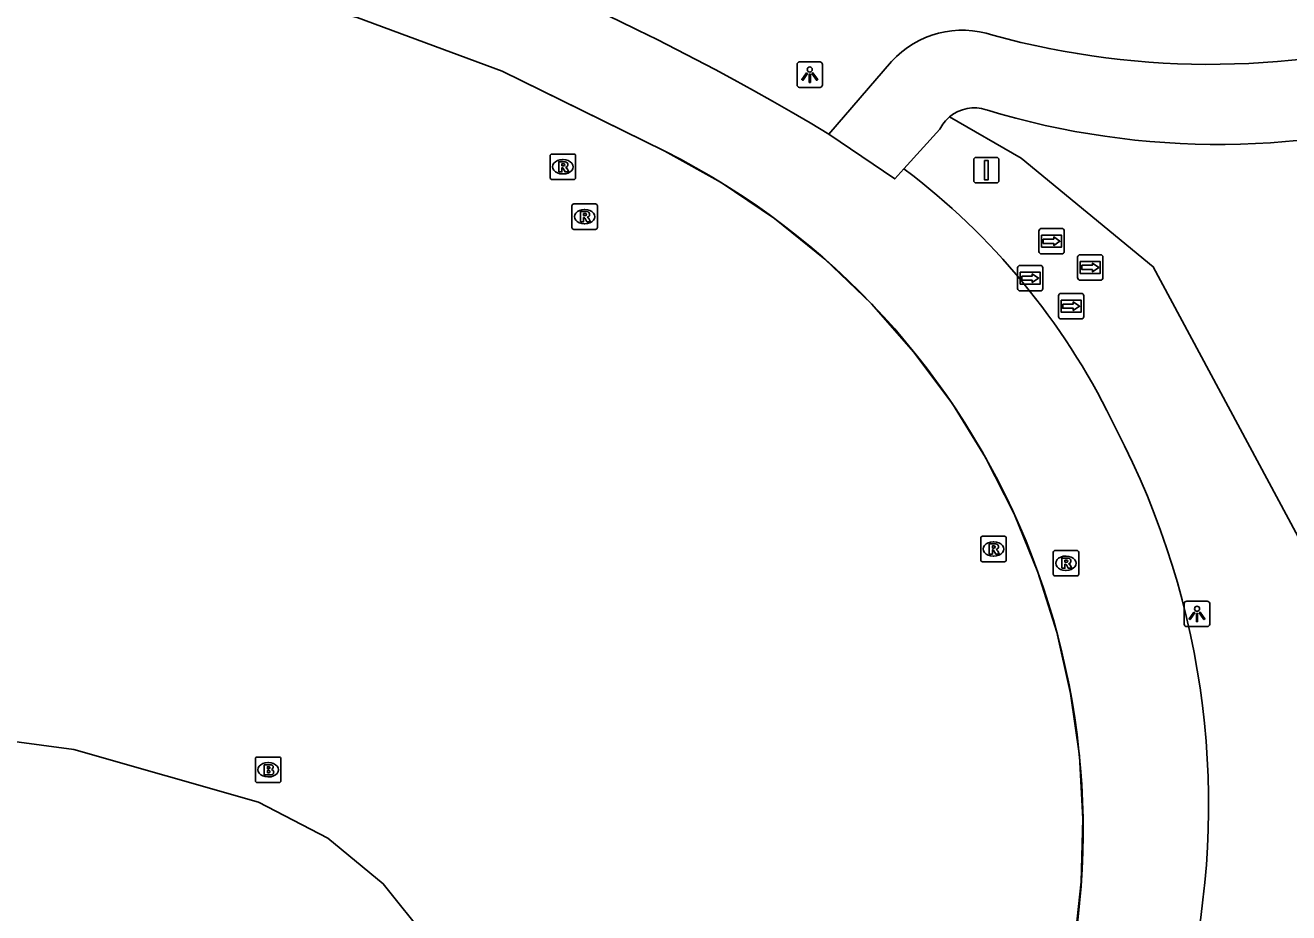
# Model space of a CAD drawing. Extents: x 155018 to 156648, y 383980 to 385733.
# Drawn here: x 155993.12 to 156042.68, y 384211.57 to 384246.37 of the extents above; entities that cross this region are included whole.
import ezdxf

# ---------------------------------------------------------------- set-up
doc = ezdxf.new("R2010")
doc.units = 0
for name, color, linetype in [('IMGEO_Brandkraan', 7, 'Continuous'), ('IMGEO_Fietspad_gesloten', 7, 'Continuous'), ('IMGEO_Groenvoorziening', 7, 'Continuous'), ('IMGEO_Lichtpunt', 7, 'Continuous'), ('IMGEO_Lijnafwatering', 7, 'Continuous'), ('IMGEO_Pand', 7, 'Continuous'), ('IMGEO_Rijbaan_lokaal_gesloten', 7, 'Continuous'), ('IMGEO_Rioolput', 7, 'Continuous'), ('IMGEO_Verkeersbordpaal', 7, 'Continuous'), ('IMGEO_Wegwijzer', 7, 'Continuous')]:
    doc.layers.add(name, color=color, linetype=linetype)

msp = doc.modelspace()

# ---------------------------------------------------------------- linework, layer by layer
at = {"layer": 'IMGEO_Brandkraan'}
for p, q in [((156002.143, 384216.751), (156002.143, 384217.603)), ((156002.218, 384217.677), (156003.07, 384217.677)), ((156003.144, 384217.603), (156003.144, 384216.751)), ((156002.631, 384217.457), (156002.656, 384217.457)), ((156003.07, 384216.677), (156002.218, 384216.677)), ((156002.654, 384216.897), (156002.629, 384216.897))]:
    msp.add_line(p, q, dxfattribs=at)
for points in [[(156002.143, 384216.751), (156002.143, 384217.603)], [(156002.218, 384217.677), (156003.07, 384217.677)], [(156003.144, 384217.603), (156003.144, 384216.751)], [(156002.491, 384217.377), (156002.491, 384216.977), (156002.704, 384216.977)], [(156002.722, 384217.377), (156002.491, 384217.377)], [(156002.67, 384217.296), (156002.616, 384217.296), (156002.616, 384217.22)], [(156002.616, 384217.22), (156002.669, 384217.22)], [(156002.678, 384217.144), (156002.616, 384217.144), (156002.616, 384217.063)], [(156003.07, 384216.677), (156002.218, 384216.677)], [(156002.616, 384217.063), (156002.678, 384217.063)]]:
    msp.add_lwpolyline(points, dxfattribs=at)
for centre, radius, start, end in [((156002.22, 384217.601), 0.0765, 91.552, 178.448), ((156002.22, 384217.601), 0.0765, 91.552, 178.448), ((156003.068, 384217.601), 0.0765, 1.552, 88.448), ((156003.068, 384217.601), 0.0765, 1.552, 88.448), ((156002.671, 384217.258), 0.0379, 267.8285, 90.9355), ((156002.679, 384217.103), 0.0404, 269.8759, 90.5077), ((156002.726, 384217.232), 0.145, 59.4692, 91.5367), ((156002.751, 384217.279), 0.0922, 285.5137, 58.1501), ((156002.756, 384217.087), 0.105, 301.3115, 78.989), ((156002.22, 384216.753), 0.0765, 181.552, 268.448), ((156002.22, 384216.753), 0.0765, 181.552, 268.448), ((156002.71, 384217.228), 0.251, 268.6676, 293.5347), ((156003.068, 384216.753), 0.0765, 271.552, 358.448), ((156003.068, 384216.753), 0.0765, 271.552, 358.448)]:
    msp.add_arc(centre, radius, start, end, dxfattribs=at)
for centre, major_axis, ratio, start_param, end_param in [((156002.63, 384217.177), (-0.387, 0.002), 0.722429, 4.712389, 7.853982), ((156002.655, 384217.177), (-0.39, 0.002), 0.717154, 1.570796, 4.712389)]:
    msp.add_ellipse(centre, major_axis=major_axis, ratio=ratio, start_param=start_param, end_param=end_param, dxfattribs=at)
at = {"layer": 'IMGEO_Fietspad_gesloten'}
for points in [[(156027.099, 384244.949), (156024.633, 384242.102)], [(156027.575, 384240.738), (156028.996, 384242.298)]]:
    msp.add_lwpolyline(points, dxfattribs=at)
for centre, radius, start, end in [((156029.875, 384242.415), 3.759, 71.3812, 137.6117), ((156039.589, 384277.184), 32.347, 254.74, 286.6889), ((156030.34, 384241.633), 1.498, 71.5511, 130.2111), ((156039.93, 384272.967), 31.271, 253.0523, 287.8962), ((156030.338, 384241.63), 1.499, 130.0636, 153.5269)]:
    msp.add_arc(centre, radius, start, end, dxfattribs=at)
at = {"layer": 'IMGEO_Groenvoorziening'}
msp.add_lwpolyline([(156029.373, 384242.777), (156032.185, 384241.152), (156037.359, 384236.898), (156043.338, 384225.773), (156043.942, 384218.731), (156043.77, 384213.441), (156042.706, 384206.629), (156039.458, 384198.551), (156030.705, 384188.634), (156019.609, 384178.343), (156000, 384159.048)], dxfattribs=at)
at = {"layer": 'IMGEO_Lichtpunt'}
for p, q in [((156024.292, 384244.931), (156023.484, 384244.931)), ((156024.292, 384244.931), (156023.484, 384244.931)), ((156023.39, 384244.836), (156023.39, 384244.029)), ((156023.39, 384244.836), (156023.39, 384244.029)), ((156024.386, 384244.029), (156024.386, 384244.836)), ((156024.386, 384244.029), (156024.386, 384244.836)), ((156023.484, 384243.935), (156024.292, 384243.935)), ((156023.484, 384243.935), (156024.292, 384243.935)), ((156038.579, 384223.693), (156038.579, 384222.886)), ((156038.579, 384223.693), (156038.579, 384222.886)), ((156039.481, 384223.788), (156038.673, 384223.788)), ((156039.481, 384223.788), (156038.673, 384223.788)), ((156039.575, 384222.886), (156039.575, 384223.693)), ((156039.575, 384222.886), (156039.575, 384223.693)), ((156038.673, 384222.792), (156039.481, 384222.792)), ((156038.673, 384222.792), (156039.481, 384222.792))]:
    msp.add_line(p, q, dxfattribs=at)
for points in [[(156023.764, 384244.5), (156023.803, 384244.472), (156023.615, 384244.21), (156023.577, 384244.237), (156023.764, 384244.5)], [(156023.866, 384244.452), (156023.913, 384244.452), (156023.913, 384244.13), (156023.866, 384244.13), (156023.866, 384244.452)], [(156023.976, 384244.472), (156024.014, 384244.499), (156024.201, 384244.237), (156024.162, 384244.209), (156023.976, 384244.472)], [(156038.953, 384223.357), (156038.992, 384223.329), (156038.804, 384223.067), (156038.766, 384223.094), (156038.953, 384223.357)], [(156039.055, 384223.309), (156039.102, 384223.309), (156039.102, 384222.987), (156039.055, 384222.987), (156039.055, 384223.309)], [(156039.165, 384223.329), (156039.203, 384223.356), (156039.39, 384223.094), (156039.351, 384223.066), (156039.165, 384223.329)]]:
    msp.add_lwpolyline(points, dxfattribs=at)
for centre in [(156023.889, 384244.634), (156039.078, 384223.491)]:
    msp.add_circle(centre, 0.0994, dxfattribs=at)
for centre, start, end in [((156023.484, 384244.836), 90, 180), ((156023.484, 384244.836), 90, 180), ((156024.292, 384244.836), 0, 90), ((156024.292, 384244.836), 0, 90), ((156023.484, 384244.029), 180, 270), ((156023.484, 384244.029), 180, 270), ((156024.292, 384244.029), 270, 0), ((156024.292, 384244.029), 270, 360), ((156038.673, 384223.693), 90, 180), ((156038.673, 384223.693), 90, 180), ((156039.481, 384223.693), 0, 90), ((156039.481, 384223.693), 0, 90), ((156038.673, 384222.886), 180, 270), ((156038.673, 384222.886), 180, 270), ((156039.481, 384222.886), 270, 0), ((156039.481, 384222.886), 270, 360)]:
    msp.add_arc(centre, 0.0946, start, end, dxfattribs=at)
at = {"layer": 'IMGEO_Lijnafwatering'}
for points in [[(156014.084, 384243.458), (156011.818, 384244.571), (156006.129, 384246.674), (156001.109, 384247.999), (155996.585, 384248.243), (155996.1, 384248.262), (155995.615, 384248.278), (155995.13, 384248.292)], [(156029.483, 384231.521), (156027.977, 384233.554), (156026.304, 384235.452), (156024.476, 384237.201), (156022.506, 384238.789), (156020.409, 384240.204), (156018.199, 384241.436), (156014.084, 384243.458)], [(156034.537, 384212.783), (156034.603, 384215.252), (156034.464, 384217.719), (156034.122, 384220.165), (156033.578, 384222.575), (156032.836, 384224.931), (156031.902, 384227.218), (156030.782, 384229.42), (156029.483, 384231.521)], [(156026.089, 384195.433), (156028.732, 384198.484), (156031.058, 384201.783), (156033.045, 384205.296), (156033.756, 384207.746), (156034.254, 384210.248), (156034.537, 384212.783)]]:
    msp.add_lwpolyline(points, dxfattribs=at)
at = {"layer": 'IMGEO_Pand'}
msp.add_lwpolyline([(155851.326, 384054.716), (155949.701, 384140.188), (156006.378, 384192.322), (156009.369, 384196.034), (156010.967, 384200.479), (156010.962, 384205.283), (156010.202, 384207.993), (156008.895, 384210.533), (156007.16, 384212.708), (156004.979, 384214.5), (156002.271, 384215.903), (155995.015, 384217.972), (155988.667, 384218.824), (155983.556, 384218.939), (155976.936, 384218.286), (155970.958, 384216.86), (155936.493, 384206.497), (155936.372, 384206.461)], dxfattribs=at)
at = {"layer": 'IMGEO_Rijbaan_lokaal_gesloten'}
for points in [[(156018.199, 384241.436), (156011.818, 384244.571), (156006.129, 384246.674), (156001.109, 384247.999), (155996.585, 384248.243)], [(156024.633, 384242.102), (156027.219, 384240.347), (156027.575, 384240.738)], [(156027.575, 384240.738), (156027.933, 384240.476)]]:
    msp.add_lwpolyline(points, dxfattribs=at)
for centre, radius, start, end in [((155974.562, 384159.088), 96.945, 58.90296, 75.04044), ((156004.805, 384214.815), 29.801, 341.3728, 63.2921), ((156011.065, 384218.789), 27.475, 25.3179, 52.1253), ((156007.726, 384215.787), 31.803, 306.5111, 27.6346)]:
    msp.add_arc(centre, radius, start, end, dxfattribs=at)
at = {"layer": 'IMGEO_Rioolput'}
for p, q in [((156013.703, 384240.394), (156013.703, 384241.246)), ((156013.778, 384241.32), (156014.63, 384241.32)), ((156014.191, 384241.1), (156014.216, 384241.1)), ((156014.704, 384241.246), (156014.704, 384240.394)), ((156014.214, 384240.54), (156014.189, 384240.54)), ((156014.63, 384240.32), (156013.778, 384240.32)), ((156014.557, 384238.44), (156014.557, 384239.292)), ((156014.632, 384239.366), (156015.484, 384239.366)), ((156015.045, 384239.146), (156015.07, 384239.146)), ((156015.558, 384239.292), (156015.558, 384238.44)), ((156015.068, 384238.586), (156015.043, 384238.586)), ((156015.484, 384238.366), (156014.632, 384238.366)), ((156030.594, 384225.408), (156030.594, 384226.26)), ((156030.669, 384226.334), (156031.521, 384226.334)), ((156031.082, 384226.114), (156031.107, 384226.114)), ((156031.595, 384226.26), (156031.595, 384225.408)), ((156031.105, 384225.554), (156031.08, 384225.554)), ((156033.436, 384224.85), (156033.436, 384225.702)), ((156033.511, 384225.776), (156034.363, 384225.776)), ((156033.924, 384225.556), (156033.949, 384225.556)), ((156034.437, 384225.702), (156034.437, 384224.85)), ((156031.521, 384225.334), (156030.669, 384225.334)), ((156034.363, 384224.776), (156033.511, 384224.776)), ((156033.947, 384224.996), (156033.922, 384224.996))]:
    msp.add_line(p, q, dxfattribs=at)
for points in [[(156013.703, 384240.394), (156013.703, 384241.246)], [(156013.778, 384241.32), (156014.63, 384241.32)], [(156014.292, 384241.018), (156014.04, 384241.02), (156014.04, 384240.62)], [(156014.218, 384240.939), (156014.164, 384240.939), (156014.164, 384240.858)], [(156014.704, 384241.246), (156014.704, 384240.394)], [(156014.04, 384240.62), (156014.164, 384240.62), (156014.164, 384240.782), (156014.175, 384240.782)], [(156014.164, 384240.858), (156014.216, 384240.858)], [(156014.222, 384240.753), (156014.293, 384240.62), (156014.433, 384240.62), (156014.368, 384240.746)], [(156014.63, 384240.32), (156013.778, 384240.32)], [(156014.557, 384238.44), (156014.557, 384239.292)], [(156014.632, 384239.366), (156015.484, 384239.366)], [(156015.146, 384239.064), (156014.894, 384239.066), (156014.894, 384238.666)], [(156015.072, 384238.985), (156015.018, 384238.985), (156015.018, 384238.904)], [(156015.018, 384238.904), (156015.07, 384238.904)], [(156015.558, 384239.292), (156015.558, 384238.44)], [(156014.894, 384238.666), (156015.018, 384238.666), (156015.018, 384238.828), (156015.029, 384238.828)], [(156015.076, 384238.799), (156015.147, 384238.666), (156015.287, 384238.666), (156015.222, 384238.792)], [(156015.484, 384238.366), (156014.632, 384238.366)], [(156030.594, 384225.408), (156030.594, 384226.26)], [(156030.669, 384226.334), (156031.521, 384226.334)], [(156031.183, 384226.032), (156030.931, 384226.034), (156030.931, 384225.634)], [(156031.595, 384226.26), (156031.595, 384225.408)], [(156030.931, 384225.634), (156031.055, 384225.634), (156031.055, 384225.796), (156031.066, 384225.796)], [(156031.109, 384225.953), (156031.055, 384225.953), (156031.055, 384225.872)], [(156031.055, 384225.872), (156031.107, 384225.872)], [(156031.113, 384225.767), (156031.184, 384225.634), (156031.324, 384225.634), (156031.259, 384225.76)], [(156033.436, 384224.85), (156033.436, 384225.702)], [(156033.511, 384225.776), (156034.363, 384225.776)], [(156034.437, 384225.702), (156034.437, 384224.85)], [(156031.521, 384225.334), (156030.669, 384225.334)], [(156034.025, 384225.474), (156033.773, 384225.476), (156033.773, 384225.076)], [(156033.773, 384225.076), (156033.897, 384225.076), (156033.897, 384225.238), (156033.908, 384225.238)], [(156033.951, 384225.395), (156033.897, 384225.395), (156033.897, 384225.314)], [(156033.897, 384225.314), (156033.949, 384225.314)], [(156033.955, 384225.209), (156034.026, 384225.076), (156034.166, 384225.076), (156034.101, 384225.202)], [(156034.363, 384224.776), (156033.511, 384224.776)]]:
    msp.add_lwpolyline(points, dxfattribs=at)
for centre, radius, start, end in [((156013.78, 384241.244), 0.0765, 91.552, 178.448), ((156013.78, 384241.244), 0.0765, 91.552, 178.448), ((156014.224, 384240.843), 0.0964, 77.0061, 93.1865), ((156014.238, 384240.9), 0.0378, 276.6634, 79.6772), ((156014.291, 384240.908), 0.109, 350.3612, 89.416), ((156014.289, 384240.908), 0.112, 277.5842, 350.9817), ((156014.628, 384241.244), 0.0765, 1.552, 88.448), ((156014.628, 384241.244), 0.0765, 1.552, 88.448), ((156013.78, 384240.396), 0.0765, 181.552, 268.448), ((156013.78, 384240.396), 0.0765, 181.552, 268.448), ((156014.174, 384240.729), 0.0533, 26.0293, 88.6989), ((156014.2, 384241.047), 0.19, 274.7715, 282.9687), ((156014.273, 384240.693), 0.108, 29.5134, 73.7905), ((156014.628, 384240.396), 0.0765, 271.552, 358.448), ((156014.628, 384240.396), 0.0765, 271.552, 358.448), ((156014.634, 384239.29), 0.0765, 91.552, 178.448), ((156014.634, 384239.29), 0.0765, 91.552, 178.448), ((156015.054, 384239.093), 0.19, 274.7715, 282.9687), ((156015.078, 384238.889), 0.0964, 77.0061, 93.1865), ((156015.092, 384238.946), 0.0378, 276.6634, 79.6772), ((156015.145, 384238.954), 0.109, 350.3612, 89.416), ((156015.143, 384238.954), 0.112, 277.5842, 350.9817), ((156015.482, 384239.29), 0.0765, 1.552, 88.448), ((156015.482, 384239.29), 0.0765, 1.552, 88.448), ((156014.634, 384238.442), 0.0765, 181.552, 268.448), ((156014.634, 384238.442), 0.0765, 181.552, 268.448), ((156015.028, 384238.775), 0.0533, 26.0293, 88.6989), ((156015.127, 384238.739), 0.108, 29.5134, 73.7905), ((156015.482, 384238.442), 0.0765, 271.552, 358.448), ((156015.482, 384238.442), 0.0765, 271.552, 358.448), ((156030.671, 384226.258), 0.0765, 91.552, 178.448), ((156030.671, 384226.258), 0.0765, 91.552, 178.448), ((156031.182, 384225.922), 0.109, 350.3612, 89.416), ((156031.519, 384226.258), 0.0765, 1.552, 88.448), ((156031.519, 384226.258), 0.0765, 1.552, 88.448), ((156031.065, 384225.743), 0.0533, 26.0293, 88.6989), ((156031.091, 384226.061), 0.19, 274.7715, 282.9687), ((156031.115, 384225.857), 0.0964, 77.0061, 93.1865), ((156031.129, 384225.914), 0.0378, 276.6634, 79.6772), ((156031.18, 384225.922), 0.112, 277.5842, 350.9817), ((156031.164, 384225.707), 0.108, 29.5134, 73.7905), ((156033.513, 384225.7), 0.0765, 91.552, 178.448), ((156033.513, 384225.7), 0.0765, 91.552, 178.448), ((156034.361, 384225.7), 0.0765, 1.552, 88.448), ((156034.361, 384225.7), 0.0765, 1.552, 88.448), ((156030.671, 384225.41), 0.0765, 181.552, 268.448), ((156030.671, 384225.41), 0.0765, 181.552, 268.448), ((156031.519, 384225.41), 0.0765, 271.552, 358.448), ((156031.519, 384225.41), 0.0765, 271.552, 358.448), ((156033.907, 384225.185), 0.0533, 26.0293, 88.6989), ((156033.933, 384225.503), 0.19, 274.7715, 282.9687), ((156033.957, 384225.299), 0.0964, 77.0061, 93.1865), ((156033.971, 384225.356), 0.0378, 276.6634, 79.6772), ((156034.024, 384225.364), 0.109, 350.3612, 89.416), ((156034.022, 384225.364), 0.112, 277.5842, 350.9817), ((156034.006, 384225.149), 0.108, 29.5134, 73.7905), ((156033.513, 384224.852), 0.0765, 181.552, 268.448), ((156033.513, 384224.852), 0.0765, 181.552, 268.448), ((156034.361, 384224.852), 0.0765, 271.552, 358.448), ((156034.361, 384224.852), 0.0765, 271.552, 358.448)]:
    msp.add_arc(centre, radius, start, end, dxfattribs=at)
for centre, major_axis, ratio, start_param, end_param in [((156014.19, 384240.82), (-0.387, 0.002), 0.722429, 4.712389, 7.853982), ((156014.215, 384240.82), (-0.39, 0.002), 0.717154, 1.570796, 4.712389), ((156015.044, 384238.866), (-0.387, 0.002), 0.722429, 4.712389, 7.853982), ((156015.069, 384238.866), (-0.39, 0.002), 0.717154, 1.570796, 4.712389), ((156031.081, 384225.834), (-0.387, 0.002), 0.722429, 4.712389, 7.853982), ((156031.106, 384225.834), (-0.39, 0.002), 0.717154, 1.570796, 4.712389), ((156033.923, 384225.276), (-0.387, 0.002), 0.722429, 4.712389, 7.853982), ((156033.948, 384225.276), (-0.39, 0.002), 0.717154, 1.570796, 4.712389)]:
    msp.add_ellipse(centre, major_axis=major_axis, ratio=ratio, start_param=start_param, end_param=end_param, dxfattribs=at)
at = {"layer": 'IMGEO_Verkeersbordpaal'}
for p, q in [((156030.319, 384240.287), (156030.319, 384241.087)), ((156030.319, 384241.087), (156030.319, 384240.287)), ((156030.419, 384241.187), (156031.209, 384241.187)), ((156031.209, 384241.187), (156030.419, 384241.187)), ((156031.309, 384241.087), (156031.309, 384240.287)), ((156031.309, 384240.287), (156031.309, 384241.087)), ((156031.209, 384240.187), (156030.419, 384240.187)), ((156030.419, 384240.187), (156031.209, 384240.187))]:
    msp.add_line(p, q, dxfattribs=at)
msp.add_lwpolyline([(156030.739, 384241.062), (156030.889, 384241.062), (156030.889, 384240.312), (156030.739, 384240.312), (156030.739, 384241.062)], dxfattribs=at)
for centre, start, end in [((156030.419, 384241.087), 90, 180), ((156030.419, 384241.087), 90, 180), ((156031.209, 384241.087), 0, 90), ((156031.209, 384241.087), 360, 90), ((156030.419, 384240.287), 180, 270), ((156030.419, 384240.287), 180, 270), ((156031.209, 384240.287), 270, 0), ((156031.209, 384240.287), 270, 0)]:
    msp.add_arc(centre, 0.1, start, end, dxfattribs=at)
at = {"layer": 'IMGEO_Wegwijzer'}
for p, q in [((156032.979, 384238.402), (156033.769, 384238.402)), ((156033.769, 384238.402), (156032.979, 384238.402)), ((156032.879, 384237.502), (156032.879, 384238.302)), ((156032.879, 384238.302), (156032.879, 384237.502)), ((156033.869, 384238.302), (156033.869, 384237.502)), ((156033.869, 384237.502), (156033.869, 384238.302)), ((156032.141, 384236.954), (156032.931, 384236.954)), ((156032.931, 384236.954), (156032.141, 384236.954)), ((156033.769, 384237.402), (156032.979, 384237.402)), ((156032.979, 384237.402), (156033.769, 384237.402)), ((156034.397, 384236.473), (156034.397, 384237.273)), ((156034.397, 384237.273), (156034.397, 384236.473)), ((156034.497, 384237.373), (156035.287, 384237.373)), ((156035.287, 384237.373), (156034.497, 384237.373)), ((156035.387, 384237.273), (156035.387, 384236.473)), ((156035.387, 384236.473), (156035.387, 384237.273)), ((156032.041, 384236.054), (156032.041, 384236.854)), ((156032.041, 384236.854), (156032.041, 384236.054)), ((156033.031, 384236.854), (156033.031, 384236.054)), ((156033.031, 384236.054), (156033.031, 384236.854)), ((156032.931, 384235.954), (156032.141, 384235.954)), ((156032.141, 384235.954), (156032.931, 384235.954)), ((156035.287, 384236.373), (156034.497, 384236.373)), ((156034.497, 384236.373), (156035.287, 384236.373)), ((156033.647, 384234.955), (156033.647, 384235.755)), ((156033.647, 384235.755), (156033.647, 384234.955)), ((156033.747, 384235.855), (156034.537, 384235.855)), ((156034.537, 384235.855), (156033.747, 384235.855)), ((156034.637, 384235.755), (156034.637, 384234.955)), ((156034.637, 384234.955), (156034.637, 384235.755)), ((156034.537, 384234.855), (156033.747, 384234.855)), ((156033.747, 384234.855), (156034.537, 384234.855))]:
    msp.add_line(p, q, dxfattribs=at)
for points in [[(156032.98, 384238.134), (156033.768, 384238.134), (156033.768, 384237.67), (156032.98, 384237.67), (156032.98, 384238.134)], [(156033.045, 384237.986), (156033.045, 384237.902), (156033.045, 384237.818), (156033.456, 384237.818), (156033.456, 384237.735), (156033.703, 384237.902), (156033.456, 384238.069), (156033.456, 384237.986), (156033.045, 384237.986)], [(156034.498, 384237.105), (156035.286, 384237.105), (156035.286, 384236.641), (156034.498, 384236.641), (156034.498, 384237.105)], [(156034.563, 384236.957), (156034.563, 384236.873), (156034.563, 384236.789), (156034.974, 384236.789), (156034.974, 384236.706), (156035.221, 384236.873), (156034.974, 384237.04), (156034.974, 384236.957), (156034.563, 384236.957)], [(156032.142, 384236.686), (156032.93, 384236.686), (156032.93, 384236.222), (156032.142, 384236.222), (156032.142, 384236.686)], [(156032.207, 384236.538), (156032.207, 384236.454), (156032.207, 384236.37), (156032.618, 384236.37), (156032.618, 384236.287), (156032.865, 384236.454), (156032.618, 384236.621), (156032.618, 384236.538), (156032.207, 384236.538)], [(156033.748, 384235.587), (156034.536, 384235.587), (156034.536, 384235.123), (156033.748, 384235.123), (156033.748, 384235.587)], [(156033.813, 384235.439), (156033.813, 384235.355), (156033.813, 384235.271), (156034.224, 384235.271), (156034.224, 384235.188), (156034.471, 384235.355), (156034.224, 384235.522), (156034.224, 384235.439), (156033.813, 384235.439)]]:
    msp.add_lwpolyline(points, dxfattribs=at)
for centre, start, end in [((156032.979, 384238.302), 90, 180), ((156032.979, 384238.302), 90, 180), ((156033.769, 384238.302), 0, 90), ((156033.769, 384238.302), 360, 90), ((156032.979, 384237.502), 180, 270), ((156032.979, 384237.502), 180, 270), ((156033.769, 384237.502), 270, 0), ((156033.769, 384237.502), 270, 0), ((156032.141, 384236.854), 90, 180), ((156032.141, 384236.854), 90, 180), ((156032.931, 384236.854), 0, 90), ((156032.931, 384236.854), 360, 90), ((156034.497, 384237.273), 90, 180), ((156034.497, 384237.273), 90, 180), ((156035.287, 384237.273), 0, 90), ((156035.287, 384237.273), 360, 90), ((156034.497, 384236.473), 180, 270), ((156034.497, 384236.473), 180, 270), ((156035.287, 384236.473), 270, 0), ((156035.287, 384236.473), 270, 0), ((156032.141, 384236.054), 180, 270), ((156032.141, 384236.054), 180, 270), ((156032.931, 384236.054), 270, 0), ((156032.931, 384236.054), 270, 0), ((156033.747, 384235.755), 90, 180), ((156033.747, 384235.755), 90, 180), ((156034.537, 384235.755), 0, 90), ((156034.537, 384235.755), 360, 90), ((156033.747, 384234.955), 180, 270), ((156033.747, 384234.955), 180, 270), ((156034.537, 384234.955), 270, 0), ((156034.537, 384234.955), 270, 0)]:
    msp.add_arc(centre, 0.1, start, end, dxfattribs=at)

doc.saveas('drawing.dxf')
